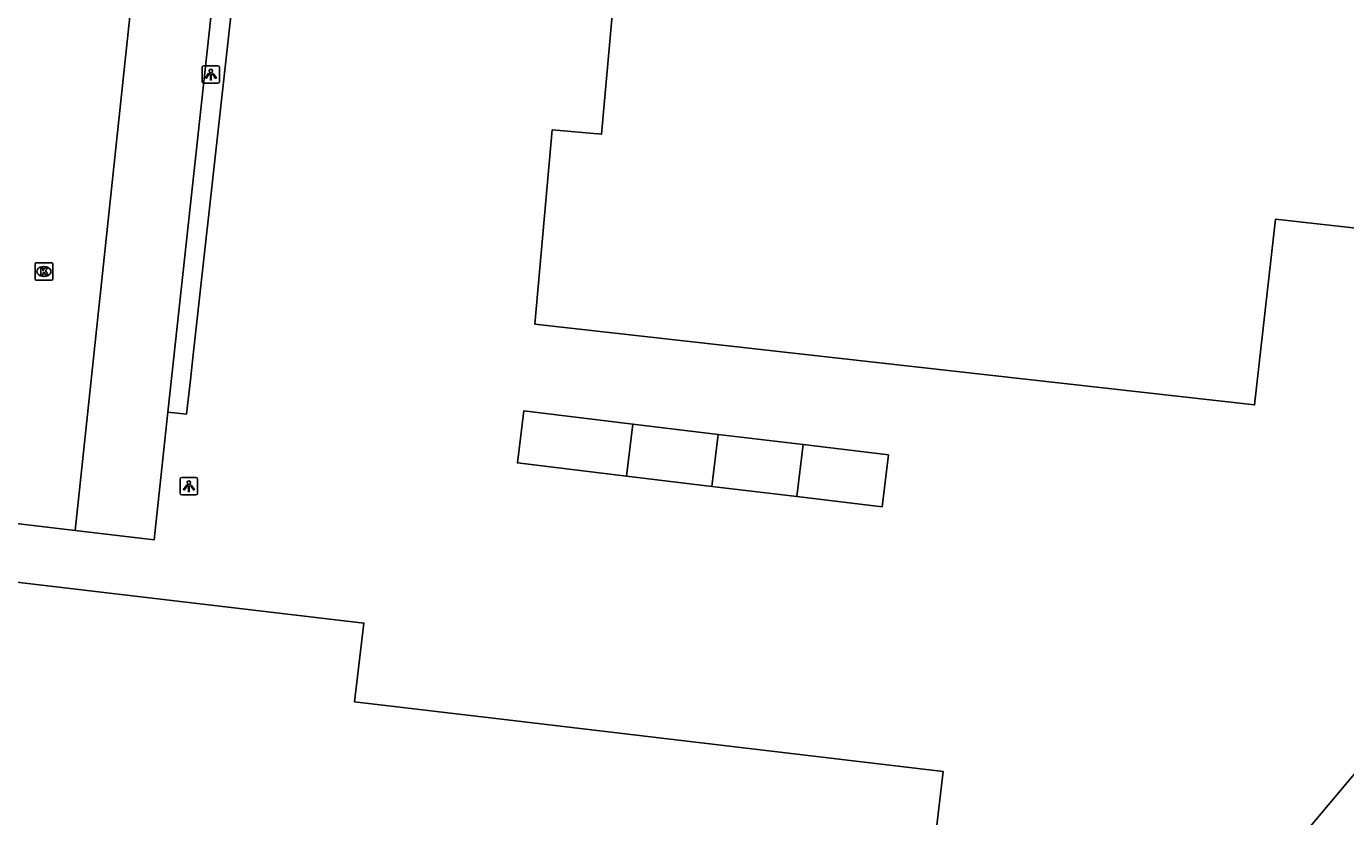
# Model space of a CAD drawing. Extents: x 161928 to 163055, y 386475 to 387428.
# Drawn here: x 162862.7 to 162937.5, y 387244.5 to 387289.3 of the extents above; entities that cross this region are included whole.
import ezdxf

# ---------------------------------------------------------------- set-up
doc = ezdxf.new("R2010")
doc.units = 0
for name, color, linetype in [('IMGEO_Groenvoorziening', 7, 'Continuous'), ('IMGEO_Kolk', 7, 'Continuous'), ('IMGEO_Lichtpunt', 7, 'Continuous'), ('IMGEO_Pand', 7, 'Continuous'), ('IMGEO_Pand_vergunning_verleend', 7, 'Continuous'), ('IMGEO_Parkeervlak_open', 7, 'Continuous'), ('IMGEO_Rijbaan_lokaal_open', 7, 'Continuous'), ('IMGEO_Voetpad_open', 7, 'Continuous')]:
    doc.layers.add(name, color=color, linetype=linetype)

msp = doc.modelspace()

# ---------------------------------------------------------------- linework, layer by layer
at = {"layer": 'IMGEO_Groenvoorziening'}
msp.add_lwpolyline([(162908.095, 387211.303), (162946.2, 387256.63), (162950.517, 387261.112), (162970.785, 387282.157), (162970.824, 387282.195)], dxfattribs=at)
at = {"layer": 'IMGEO_Kolk'}
for p, q in [((162863.21, 387274.958), (162863.21, 387275.81)), ((162863.285, 387275.884), (162864.137, 387275.884)), ((162864.211, 387275.81), (162864.211, 387274.958)), ((162863.721, 387275.104), (162863.696, 387275.104)), ((162863.698, 387275.664), (162863.723, 387275.664)), ((162864.137, 387274.884), (162863.285, 387274.884))]:
    msp.add_line(p, q, dxfattribs=at)
for points in [[(162863.21, 387274.958), (162863.21, 387275.81)], [(162863.285, 387275.884), (162864.137, 387275.884)], [(162864.211, 387275.81), (162864.211, 387274.958)], [(162863.531, 387275.584), (162863.654, 387275.584), (162863.654, 387275.433), (162863.784, 387275.584), (162863.948, 387275.584), (162863.802, 387275.433), (162863.955, 387275.184), (162863.803, 387275.184), (162863.718, 387275.348), (162863.654, 387275.281), (162863.654, 387275.184), (162863.531, 387275.184), (162863.531, 387275.584)], [(162864.137, 387274.884), (162863.285, 387274.884)]]:
    msp.add_lwpolyline(points, dxfattribs=at)
for centre, start, end in [((162863.287, 387275.808), 91.55205, 178.44795), ((162863.287, 387275.808), 91.55205, 178.44795), ((162864.135, 387275.808), 1.55205, 88.44795), ((162864.135, 387275.808), 1.55205, 88.44795), ((162863.287, 387274.96), 181.55205, 268.44795), ((162863.287, 387274.96), 181.55205, 268.44795), ((162864.135, 387274.96), 271.55205, 358.44795), ((162864.135, 387274.96), 271.55205, 358.44795)]:
    msp.add_arc(centre, 0.0765, start, end, dxfattribs=at)
for centre, major_axis, ratio, start_param, end_param in [((162863.697, 387275.384), (-0.387, 0.002), 0.722429, 4.712389, 7.853982), ((162863.722, 387275.384), (-0.39, 0.002), 0.717154, 1.570796, 4.712389)]:
    msp.add_ellipse(centre, major_axis=major_axis, ratio=ratio, start_param=start_param, end_param=end_param, dxfattribs=at)
at = {"layer": 'IMGEO_Lichtpunt'}
for p, q in [((162872.677, 387286.956), (162872.677, 387286.149)), ((162872.677, 387286.956), (162872.677, 387286.149)), ((162873.579, 387287.051), (162872.771, 387287.051)), ((162873.579, 387287.051), (162872.771, 387287.051)), ((162873.673, 387286.149), (162873.673, 387286.956)), ((162873.673, 387286.149), (162873.673, 387286.956)), ((162872.771, 387286.055), (162873.579, 387286.055)), ((162872.771, 387286.055), (162873.579, 387286.055)), ((162871.432, 387263.614), (162871.432, 387262.807)), ((162871.432, 387263.614), (162871.432, 387262.807)), ((162872.334, 387263.709), (162871.526, 387263.709)), ((162872.334, 387263.709), (162871.526, 387263.709)), ((162872.428, 387262.807), (162872.428, 387263.614)), ((162872.428, 387262.807), (162872.428, 387263.614)), ((162871.526, 387262.713), (162872.334, 387262.713)), ((162871.526, 387262.713), (162872.334, 387262.713))]:
    msp.add_line(p, q, dxfattribs=at)
for points in [[(162873.051, 387286.62), (162873.09, 387286.592), (162872.902, 387286.33), (162872.864, 387286.357), (162873.051, 387286.62)], [(162873.153, 387286.572), (162873.2, 387286.572), (162873.2, 387286.25), (162873.153, 387286.25), (162873.153, 387286.572)], [(162873.263, 387286.592), (162873.301, 387286.619), (162873.488, 387286.357), (162873.449, 387286.329), (162873.263, 387286.592)], [(162871.806, 387263.278), (162871.845, 387263.25), (162871.657, 387262.988), (162871.619, 387263.015), (162871.806, 387263.278)], [(162871.908, 387263.23), (162871.955, 387263.23), (162871.955, 387262.908), (162871.908, 387262.908), (162871.908, 387263.23)], [(162872.018, 387263.25), (162872.056, 387263.277), (162872.243, 387263.015), (162872.204, 387262.987), (162872.018, 387263.25)]]:
    msp.add_lwpolyline(points, dxfattribs=at)
for centre in [(162873.176, 387286.754), (162871.931, 387263.412)]:
    msp.add_circle(centre, 0.0994, dxfattribs=at)
for centre, start, end in [((162872.771, 387286.956), 90, 180), ((162872.771, 387286.956), 90, 180), ((162873.579, 387286.956), 0, 90), ((162873.579, 387286.956), 0, 90), ((162872.771, 387286.149), 180, 270), ((162872.771, 387286.149), 180, 270), ((162873.579, 387286.149), 270, 0), ((162873.579, 387286.149), 270, 360), ((162871.526, 387263.614), 90, 180), ((162871.526, 387263.614), 90, 180), ((162872.334, 387263.614), 0, 90), ((162872.334, 387263.614), 0, 90), ((162871.526, 387262.807), 180, 270), ((162871.526, 387262.807), 180, 270), ((162872.334, 387262.807), 270, 0), ((162872.334, 387262.807), 270, 360)]:
    msp.add_arc(centre, 0.0946, start, end, dxfattribs=at)
at = {"layer": 'IMGEO_Pand'}
msp.add_lwpolyline([(162914.705, 387247.041), (162912.679, 387229.891), (162881.746, 387233.545), (162880.61, 387223.927), (162865.982, 387225.655), (162867.938, 387242.209), (162855.927, 387243.628), (162856.68, 387250), (162857.661, 387258.304), (162881.855, 387255.445), (162881.328, 387250.984), (162889.657, 387250), (162914.705, 387247.041)], dxfattribs=at)
at = {"layer": 'IMGEO_Pand_vergunning_verleend'}
for points in [[(162891.551, 387272.403), (162892.533, 387283.41), (162895.326, 387283.161), (162896.587, 387297.297), (162904.294, 387296.61), (162904.697, 387301.123), (162902.438, 387301.324), (162903.26, 387310.536), (162943.485, 387305.825), (162943.053, 387301.977), (162944.899, 387301.769), (162942.159, 387277.379), (162933.536, 387278.347), (162932.354, 387267.821), (162891.551, 387272.403)], [(162896.75, 387263.784), (162890.562, 387264.532), (162890.918, 387267.48), (162897.107, 387266.732)], [(162896.75, 387263.784), (162897.107, 387266.732)], [(162897.107, 387266.732), (162901.935, 387266.149)], [(162901.578, 387263.201), (162901.935, 387266.149)], [(162901.935, 387266.149), (162906.763, 387265.566)], [(162906.406, 387262.618), (162906.763, 387265.566)], [(162906.763, 387265.566), (162911.59, 387264.982), (162911.234, 387262.034), (162906.406, 387262.618)], [(162901.578, 387263.201), (162896.75, 387263.784)], [(162906.406, 387262.618), (162901.578, 387263.201)]]:
    msp.add_lwpolyline(points, dxfattribs=at)
at = {"layer": 'IMGEO_Parkeervlak_open'}
msp.add_lwpolyline([(162870.744, 387267.414), (162870.398, 387264.236), (162869.955, 387260.163), (162865.489, 387260.694)], dxfattribs=at)
at = {"layer": 'IMGEO_Rijbaan_lokaal_open'}
for points in [[(162865.489, 387260.694), (162869.196, 387295.545), (162872.303, 387324.482)], [(162865.489, 387260.694), (162859.414, 387261.416), (162859.237, 387261.779), (162858.885, 387261.977), (162855.058, 387262.356), (162855.159, 387263.246)]]:
    msp.add_lwpolyline(points, dxfattribs=at)
at = {"layer": 'IMGEO_Voetpad_open'}
for points in [[(162876.896, 387323.972), (162870.744, 387267.414)], [(162870.744, 387267.414), (162871.797, 387267.298), (162872.015, 387269.245), (162872.156, 387270.489), (162872.194, 387270.826), (162875.25, 387298.365), (162875.491, 387300.532), (162875.803, 387303.348), (162875.934, 387304.524), (162878.076, 387323.826)]]:
    msp.add_lwpolyline(points, dxfattribs=at)

doc.saveas('drawing.dxf')
